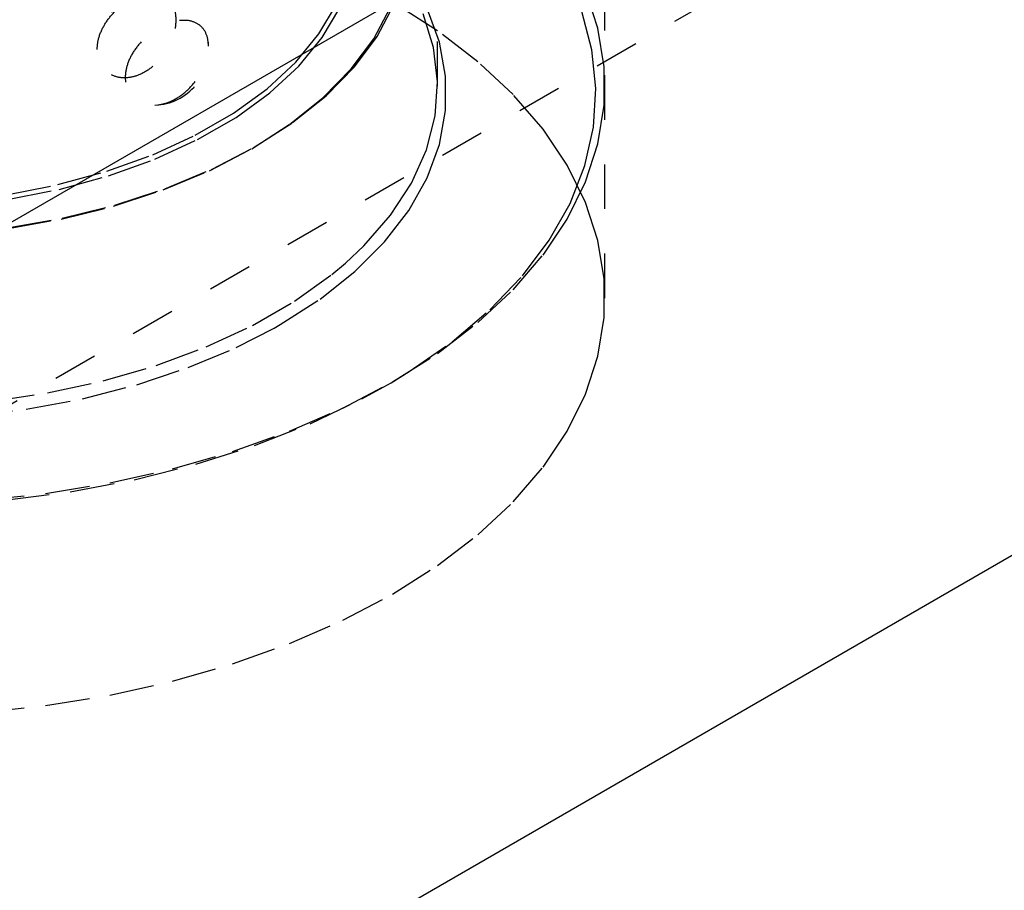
# Model space of a CAD drawing. Header units: inches. Extents: x 1907 to 2452, y -210 to -54.
# Tile 475 of 656: x 2007.3 to 2009.5, y -202.51 to -200.56. Entities that reach past the tile are written whole.
import ezdxf

# ---------------------------------------------------------------- set-up
doc = ezdxf.new("R2010")
doc.units = ezdxf.units.IN
doc.header["$LTSCALE"] = 0.5
doc.header["$MEASUREMENT"] = 0
doc.linetypes.add('HIDDEN', pattern=[0.225, 0.15, -0.075])
doc.layers.add('SID-M-H', color=4, linetype='HIDDEN')
doc.layers.add('SID-M-S', color=105, linetype='Continuous')

msp = doc.modelspace()

# ---------------------------------------------------------------- linework, layer by layer
at = {"layer": 'SID-M-H'}
for p, q in [((2008.23314, -200.70815), (2008.23314, -196.30087)), ((2013.70065, -197.71405), (2004.58951, -202.9738)), ((2008.60814, -201.18379), (2008.60814, -199.14243)), ((2008.59256, -200.57855), (2008.56498, -200.49337)), ((2007.96764, -200.59149), (2008.00677, -200.5252)), ((2007.97493, -200.59963), (2008.01436, -200.53285)), ((2008.0904, -200.60208), (2008.1279, -200.53159)), ((2008.0978, -200.59722), (2008.13554, -200.52626)), ((2008.23331, -200.58449), (2008.13219, -200.52045)), ((2008.22418, -200.6219), (2008.20127, -200.54624)), ((2008.2375, -200.60979), (2008.20986, -200.53473)), ((2008.57921, -200.62691), (2008.55637, -200.54106)), ((2007.91567, -200.65477), (2007.96764, -200.59149)), ((2008.04699, -200.6654), (2008.0978, -200.59722)), ((2008.32376, -200.65364), (2008.23331, -200.58449)), ((2008.6064, -200.66483), (2008.59256, -200.57855)), ((2007.92258, -200.66338), (2007.97493, -200.59963)), ((2008.03993, -200.66981), (2008.0904, -200.60208)), ((2008.2514, -200.68611), (2008.2375, -200.60979)), ((2008.23303, -200.69854), (2008.22418, -200.6219)), ((2008.58803, -200.71362), (2008.57921, -200.62691)), ((2007.85155, -200.71422), (2007.91567, -200.65477)), ((2007.85798, -200.72327), (2007.92258, -200.66338)), ((2008.40277, -200.72731), (2008.32376, -200.65364)), ((2008.6064, -200.75147), (2008.6064, -200.66483)), ((2007.97707, -200.734), (2008.03993, -200.66981)), ((2007.9837, -200.73002), (2008.04699, -200.6654)), ((2008.2514, -200.76285), (2008.2514, -200.68611)), ((2008.22772, -200.77529), (2008.23303, -200.69854)), ((2007.7761, -200.76906), (2007.85155, -200.71422)), ((2007.78198, -200.77852), (2007.85798, -200.72327)), ((2007.90869, -200.79031), (2007.9837, -200.73002)), ((2008.46968, -200.80487), (2008.40277, -200.72731)), ((2008.58274, -200.80043), (2008.58803, -200.71362)), ((2007.90255, -200.79389), (2007.97707, -200.734)), ((2008.59256, -200.83775), (2008.6064, -200.75147)), ((2007.69032, -200.81859), (2007.7761, -200.76906)), ((2008.2083, -200.85128), (2008.22772, -200.77529)), ((2008.2375, -200.83917), (2008.2514, -200.76285)), ((2007.69556, -200.82841), (2007.78198, -200.77852)), ((2007.81726, -200.84877), (2007.90255, -200.79389)), ((2007.82283, -200.84556), (2007.90869, -200.79031)), ((2007.59532, -200.86214), (2007.69032, -200.81859)), ((2008.5239, -200.88567), (2008.46968, -200.80487)), ((2008.56339, -200.88656), (2008.58274, -200.80043)), ((2007.59986, -200.87228), (2007.69556, -200.82841)), ((2008.20986, -200.91424), (2008.2375, -200.83917)), ((2008.56498, -200.92293), (2008.59256, -200.83775)), ((2007.49234, -200.89916), (2007.59532, -200.86214)), ((2007.72219, -200.89801), (2007.81726, -200.84877)), ((2007.72712, -200.89513), (2007.82283, -200.84556)), ((2008.17501, -200.92565), (2008.2083, -200.85128)), ((2007.49611, -200.90957), (2007.59986, -200.87228)), ((2008.56498, -200.96901), (2008.5239, -200.88567)), ((2007.38272, -200.92916), (2007.49234, -200.89916)), ((2007.61845, -200.94103), (2007.72219, -200.89801)), ((2007.62269, -200.93843), (2007.72712, -200.89513)), ((2008.53016, -200.97128), (2008.56339, -200.88656)), ((2007.26789, -200.95175), (2007.38272, -200.92916)), ((2007.38568, -200.9398), (2007.49611, -200.90957)), ((2008.12821, -200.99755), (2008.17501, -200.92565)), ((2008.16879, -200.98722), (2008.20986, -200.91424)), ((2008.5239, -201.00627), (2008.56498, -200.92293)), ((2007.27, -200.96255), (2007.38568, -200.9398)), ((2007.50726, -200.97732), (2007.61845, -200.94103)), ((2007.51076, -200.97496), (2007.62269, -200.93843)), ((2008.48333, -201.05382), (2008.53016, -200.97128)), ((2008.59256, -201.05418), (2008.56498, -200.96901)), ((2007.38993, -201.00646), (2007.50726, -200.97732)), ((2007.39264, -201.00429), (2007.51076, -200.97496)), ((2008.11472, -201.05733), (2008.16879, -200.98722)), ((2007.26783, -201.0281), (2007.38993, -201.00646)), ((2007.26973, -201.02608), (2007.39264, -201.00429)), ((2008.06843, -201.06618), (2008.12821, -200.99755)), ((2008.46968, -201.08707), (2008.5239, -201.00627)), ((2008.04825, -201.12379), (2008.11472, -201.05733)), ((2008.42331, -201.13347), (2008.48333, -201.05382)), ((2008.6064, -201.14046), (2008.59256, -201.05418)), ((2008.02694, -201.10517), (2008.06843, -201.06618)), ((2007.99636, -201.13075), (2008.02694, -201.10517)), ((2008.40277, -201.16463), (2008.46968, -201.08707)), ((2007.97011, -201.18587), (2008.04825, -201.12379)), ((2007.91281, -201.19053), (2007.99636, -201.13075)), ((2008.35064, -201.20953), (2008.42331, -201.13347)), ((2008.6064, -201.22711), (2008.6064, -201.14046)), ((2008.32376, -201.2383), (2008.40277, -201.16463)), ((2007.81873, -201.24484), (2007.91281, -201.19053)), ((2007.88116, -201.2429), (2007.97011, -201.18587)), ((2008.26595, -201.28132), (2008.35064, -201.20953)), ((2008.23331, -201.30745), (2008.32376, -201.2383)), ((2008.59256, -201.31339), (2008.6064, -201.22711)), ((2007.71517, -201.29307), (2007.81873, -201.24484)), ((2007.78238, -201.29425), (2007.86734, -201.25076)), ((2007.86734, -201.25076), (2007.88116, -201.2429)), ((2008.16999, -201.34822), (2008.26595, -201.28132)), ((2007.60333, -201.33468), (2007.71517, -201.29307)), ((2007.67483, -201.33936), (2007.78238, -201.29425)), ((2008.13219, -201.37148), (2008.23331, -201.30745)), ((2008.56498, -201.39856), (2008.59256, -201.31339)), ((2007.48446, -201.36918), (2007.60333, -201.33468)), ((2007.55971, -201.37773), (2007.67483, -201.33936)), ((2008.12921, -201.37314), (2008.16999, -201.34822)), ((2007.3599, -201.3962), (2007.48446, -201.36918)), ((2007.43827, -201.40894), (2007.55971, -201.37773)), ((2008.02126, -201.42986), (2008.13219, -201.37148)), ((2008.0636, -201.40964), (2008.12921, -201.37314)), ((2007.23108, -201.41542), (2007.3599, -201.3962)), ((2007.31184, -201.43266), (2007.43827, -201.40894)), ((2007.94772, -201.46504), (2008.0636, -201.40964)), ((2008.5239, -201.4819), (2008.56498, -201.39856)), ((2007.18181, -201.44861), (2007.31184, -201.43266)), ((2007.90148, -201.48207), (2008.02126, -201.42986)), ((2007.82335, -201.51392), (2007.94772, -201.46504)), ((2007.77387, -201.52769), (2007.90148, -201.48207)), ((2008.46968, -201.5627), (2008.5239, -201.4819)), ((2007.6916, -201.55588), (2007.82335, -201.51392)), ((2007.63951, -201.56631), (2007.77387, -201.52769)), ((2007.49955, -201.59761), (2007.63951, -201.56631)), ((2007.55363, -201.59052), (2007.6916, -201.55588)), ((2008.40277, -201.64027), (2008.46968, -201.5627)), ((2007.41065, -201.61756), (2007.55363, -201.59052)), ((2007.35518, -201.62133), (2007.49955, -201.59761)), ((2007.20764, -201.63725), (2007.35518, -201.62133)), ((2007.2639, -201.63674), (2007.41065, -201.61756)), ((2008.32376, -201.71394), (2008.40277, -201.64027)), ((2008.23331, -201.78308), (2008.32376, -201.71394)), ((2008.13219, -201.84712), (2008.23331, -201.78308)), ((2008.02126, -201.90549), (2008.13219, -201.84712)), ((2007.90148, -201.95771), (2008.02126, -201.90549)), ((2007.77387, -202.00332), (2007.90148, -201.95771)), ((2007.63951, -202.04195), (2007.77387, -202.00332)), ((2007.49955, -202.07325), (2007.63951, -202.04195)), ((2007.35518, -202.09696), (2007.49955, -202.07325)), ((2007.20764, -202.11288), (2007.35518, -202.09696))]:
    msp.add_line(p, q, dxfattribs=at)
for start, end in [(92.4093, 180), (271.94049, 8.92063)]:
    msp.add_arc((2007.59586, -200.62613), 0.125, start, end, dxfattribs=at)
for points, knots in [([(2007.47086, -200.62638), (2007.47193, -200.63619), (2007.47408, -200.65581), (2007.49077, -200.67763), (2007.51495, -200.68994), (2007.54403, -200.69082), (2007.57385, -200.68062), (2007.60134, -200.66096), (2007.62413, -200.63407), (2007.6403, -200.60264), (2007.64817, -200.57001), (2007.64657, -200.54009), (2007.63526, -200.51672), (2007.61529, -200.5028), (2007.58901, -200.49964), (2007.5596, -200.50684), (2007.53032, -200.52298), (2007.50405, -200.5463), (2007.48369, -200.5748), (2007.47251, -200.60273), (2007.47133, -200.61957), (2007.47086, -200.62638)], [0, 0, 0, 0, 0.0554579, 0.1109395, 0.1658403, 0.2192081, 0.2711117, 0.3223399, 0.3739729, 0.4268563, 0.4812619, 0.5368274, 0.5927419, 0.6480375, 0.7019377, 0.7542614, 0.8055938, 0.8569812, 0.9093952, 0.9633154, 1, 1, 1, 1]), ([(2007.72023, -200.61894), (2007.7193, -200.62913), (2007.71744, -200.6495), (2007.70288, -200.68207), (2007.68104, -200.71159), (2007.65277, -200.73515), (2007.62089, -200.7496), (2007.589, -200.75278), (2007.56134, -200.74415), (2007.54172, -200.72516), (2007.5326, -200.69874), (2007.53465, -200.66839), (2007.54717, -200.63732), (2007.56861, -200.60831), (2007.59676, -200.58398), (2007.62855, -200.56692), (2007.66026, -200.55937), (2007.68804, -200.56265), (2007.70846, -200.57676), (2007.71882, -200.59704), (2007.71984, -200.61285), (2007.72023, -200.61894)], [0, 0, 0, 0, 0.0520028, 0.1039827, 0.1564753, 0.2102848, 0.2652762, 0.3208623, 0.3762398, 0.4306423, 0.4836601, 0.5355284, 0.5870576, 0.6391963, 0.6925647, 0.7472181, 0.8026932, 0.8582301, 0.9130199, 0.9664974, 1, 1, 1, 1])]:
    msp.add_open_spline(points, degree=3, knots=knots, dxfattribs=at)
at = {"layer": 'SID-M-S'}
for p, q in [((2004.66648, -202.52083), (2015.11487, -196.48911)), ((2006.74789, -203.36061), (2015.11487, -198.53046))]:
    msp.add_line(p, q, dxfattribs=at)

doc.saveas('drawing.dxf')
